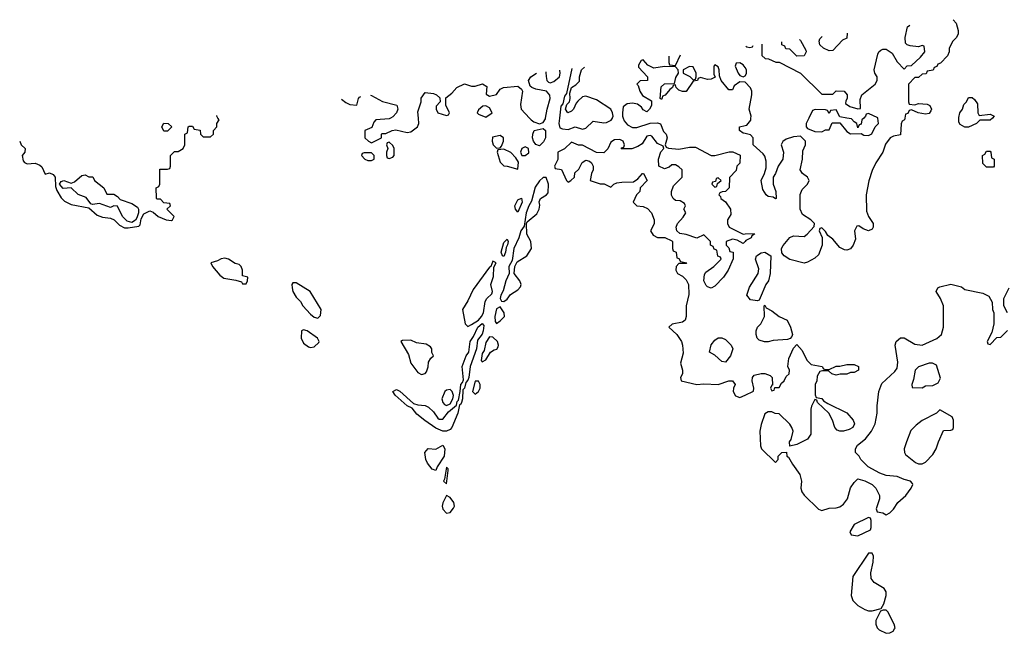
# Model space of a CAD drawing. Header units: inches. Extents: x 2380249 to 2585472, y 382747 to 546448.
# Tile 330 of 626: x 2575943 to 2581450, y 397119 to 400550. Entities that reach past the tile are written whole.
import ezdxf

# ---------------------------------------------------------------- set-up
doc = ezdxf.new("R2010")
doc.units = ezdxf.units.IN
doc.header["$MEASUREMENT"] = 0
for name, color, linetype in [('C5379', 7, 'Continuous'), ('C5389', 7, 'Continuous'), ('C5470', 7, 'Continuous'), ('C5480', 7, 'Continuous')]:
    doc.layers.add(name, color=color, linetype=linetype)

msp = doc.modelspace()

# ---------------------------------------------------------------- linework, layer by layer
at = {"layer": 'C5379', "color": 4, "elevation": 36}
for points in [[(2575942.9, 399870.2), (2575952, 399850), (2575974, 399830), (2575972, 399810), (2575956, 399790), (2575961.6, 399761.6), (2575970, 399751), (2575984.5, 399744.5), (2576030, 399747.3), (2576056.3, 399736.3), (2576067.1, 399727.1), (2576086, 399686), (2576110, 399694), (2576130, 399684.7), (2576141, 399670), (2576143.6, 399616.4), (2576150, 399594), (2576174.4, 399554.4), (2576194.4, 399534.4), (2576230, 399516), (2576330, 399498), (2576376, 399456), (2576406.4, 399446.4), (2576450, 399441), (2576470.7, 399430.7), (2576501.4, 399401.4), (2576530, 399386.8), (2576550, 399386), (2576610, 399396), (2576617, 399403), (2576623.2, 399436.8), (2576636.5, 399463.5), (2576670, 399481), (2576690, 399474), (2576718, 399450), (2576762, 399430), (2576792.3, 399427.7), (2576798, 399430), (2576806, 399450), (2576766, 399490), (2576786, 399510), (2576782, 399522), (2576750, 399526), (2576730, 399546), (2576710, 399546), (2576707.3, 399552.7), (2576706, 399610), (2576722, 399618), (2576726, 399630), (2576726, 399714), (2576770, 399714), (2576782, 399718), (2576786, 399730), (2576786, 399790), (2576808, 399812), (2576830, 399812), (2576858, 399830), (2576866, 399850), (2576866, 399910), (2576882, 399918), (2576886, 399950), (2576890, 399954), (2576910, 399954), (2576918, 399938), (2576952.7, 399932.7), (2576954, 399910), (2576970, 399894), (2577010, 399894), (2577026, 399910), (2577026, 399930), (2577046, 399950), (2577046, 399970), (2577058, 399990), (2577052, 400000)], [(2578017, 400000), (2578010, 399996.2), (2577934, 399990), (2577923.6, 399976.4), (2577912.7, 399947.3), (2577874, 399930), (2577874, 399890), (2577894, 399870), (2577910, 399862), (2577966, 399890), (2577966, 399910), (2577970, 399914), (2577990, 399914), (2578026, 399930), (2578046.6, 399933.4), (2578110, 399918.8), (2578130, 399922.8), (2578168.7, 399950), (2578175.3, 399970), (2578172.8, 400000)], [(2578794.4, 400000), (2578803.8, 399990), (2578819.1, 399979.1), (2578850, 399968.1), (2578870, 399975.4), (2578884.1, 399995.9), (2578884.7, 400000)], [(2578961.8, 400000), (2578958, 399970), (2578964.7, 399944.7), (2578979.6, 399939.6), (2579010, 399936), (2579049.3, 399950.7), (2579090, 399937.3), (2579110, 399942.8), (2579150, 399983), (2579210, 399973.4), (2579224.9, 399975.1), (2579251.5, 399988.5), (2579258, 400000)], [(2579318.7, 400000), (2579324.6, 399984.6), (2579342.2, 399962.2), (2579370, 399948), (2579393.8, 399946.2), (2579469.3, 399970.7), (2579510, 399973.4), (2579526.8, 399966.8), (2579544, 399924), (2579558, 399910), (2579564.7, 399890), (2579554, 399850), (2579558, 399838), (2579572, 399832), (2579630, 399826), (2579690, 399838), (2579723.1, 399836.9), (2579810, 399790.8), (2579830, 399790.8), (2579911.2, 399811.1), (2579931.3, 399811.3), (2579972.7, 399792.7), (2579971.6, 399748.4), (2579954, 399730), (2579950, 399706), (2579912.7, 399667.3), (2579911, 399610), (2579890, 399588.7), (2579872, 399588), (2579858, 399582), (2579854, 399570), (2579862, 399562), (2579864.7, 399550), (2579890.7, 399530.7), (2579918, 399490), (2579919.6, 399460.4), (2579902, 399430), (2579902, 399410), (2579912, 399390), (2579990, 399351.3), (2580000, 399351.8)], [(2580000, 399913), (2579990, 399915.3), (2579969, 399930), (2579969, 399950), (2580000, 399958.1)], [(2580000, 399309.8), (2579990, 399298), (2579956.4, 399316.4), (2579930, 399322), (2579894, 399310), (2579894, 399290), (2579910, 399274), (2579914, 399254), (2579934, 399250), (2579932.7, 399212.7), (2579904.7, 399150), (2579878.8, 399110), (2579830, 399059), (2579810, 399049), (2579790, 399055.3), (2579783.2, 399063.2), (2579769.2, 399090), (2579774, 399126), (2579781.2, 399138.8), (2579826, 399170), (2579866, 399210), (2579862, 399222), (2579847.3, 399227.3), (2579842, 399262), (2579827.3, 399267.3), (2579822, 399282), (2579806, 399290), (2579806, 399310), (2579770, 399346), (2579730, 399328.7), (2579670, 399349), (2579635.3, 399355.3), (2579618, 399370), (2579615.3, 399390), (2579622, 399410), (2579654.6, 399445.4), (2579668, 399470), (2579658, 399490), (2579666, 399510), (2579662, 399522), (2579636.4, 399536.4), (2579610, 399538), (2579598, 399550), (2579588.8, 399568.9), (2579588.7, 399590), (2579599, 399621), (2579648, 399670), (2579648, 399710), (2579630, 399728), (2579610, 399738), (2579590, 399738), (2579575.3, 399724.7), (2579550, 399715.3), (2579518, 399730), (2579515.3, 399770), (2579528.4, 399811.6), (2579546, 399830), (2579542, 399842), (2579510, 399858), (2579478, 399898), (2579470, 399902), (2579450, 399898), (2579423.6, 399856.4), (2579399.6, 399840.4), (2579367.3, 399827.3), (2579307.3, 399827.3), (2579310, 399834), (2579322, 399838), (2579326, 399850), (2579318, 399870), (2579300.4, 399880.4), (2579270, 399878), (2579250, 399866), (2579232.7, 399827.3), (2579210, 399806), (2579170, 399808), (2579090, 399848), (2579068.4, 399848.4), (2579030, 399866), (2578990, 399828), (2578952, 399810), (2578952, 399768), (2578934, 399730), (2578938, 399718), (2578972.7, 399712.7), (2579002, 399650), (2579010, 399642), (2579026, 399650), (2579046, 399670), (2579047.3, 399692.7), (2579070, 399714), (2579088.8, 399751.1), (2579110, 399764.7), (2579130, 399758), (2579142, 399750), (2579151.3, 399730), (2579151, 399710), (2579141, 399690), (2579134, 399650), (2579190, 399632), (2579211.6, 399631.6), (2579250, 399614), (2579266, 399630), (2579283.1, 399636.9), (2579310, 399642), (2579376.4, 399643.6), (2579400.4, 399659.6), (2579426, 399690), (2579432, 399690), (2579452, 399650), (2579414, 399610), (2579412, 399590), (2579392, 399570), (2579374, 399530), (2579394, 399510), (2579430, 399504.7), (2579454, 399494), (2579476, 399470), (2579491.3, 399430), (2579491.2, 399408.9), (2579472, 399370), (2579485.4, 399345.4), (2579510, 399332), (2579551.2, 399331.1), (2579590, 399314), (2579594, 399310), (2579594, 399270), (2579598, 399258), (2579614, 399250), (2579618, 399218), (2579630, 399214), (2579638, 399198), (2579674, 399190), (2579670, 399186), (2579630, 399186), (2579614, 399170), (2579612, 399150), (2579622, 399130), (2579650, 399116), (2579670, 399096), (2579684, 399070), (2579686.4, 399013.6), (2579671.3, 398950), (2579671.3, 398890), (2579664.7, 398870), (2579650, 398859), (2579592, 398848), (2579574, 398830), (2579618, 398790), (2579644.7, 398750), (2579651, 398730), (2579654.4, 398685.6), (2579638, 398630), (2579651, 398590), (2579650.7, 398569.3), (2579638, 398550), (2579642, 398530), (2579730, 398510.7), (2579770, 398514), (2579850, 398510.8), (2579910, 398531.3), (2579930, 398531), (2579944.7, 398510), (2579936, 398490), (2579934, 398470), (2579947, 398447), (2579970, 398438), (2580000, 398451.1)]]:
    msp.add_lwpolyline(points, dxfattribs=at)
at = {"layer": 'C5379', "color": 4}
for points, elevation in [([(2576750, 399926), (2576738, 399950), (2576750, 399971), (2576774, 399970), (2576794, 399950), (2576770, 399926)], 36), ([(2578850, 399845.1), (2578830, 399851.8), (2578817.4, 399870), (2578811.2, 399890), (2578813, 399910), (2578819.5, 399930), (2578870, 399941.5), (2578884.2, 399930), (2578883.2, 399890), (2578872.8, 399867.2)], 32), ([(2578630, 399902), (2578587.3, 399892.7), (2578584.7, 399870), (2578592, 399850), (2578610, 399832), (2578630, 399834), (2578638, 399842), (2578648, 399870), (2578648, 399890)], 36), ([(2578010, 399866), (2577998, 399862), (2577994, 399850), (2578002, 399830), (2577994, 399810), (2577994, 399790), (2577998, 399778), (2578010, 399774), (2578030, 399782), (2578038, 399790), (2578038, 399830), (2578030, 399846)], 36), ([(2578650, 399826), (2578618, 399822), (2578614, 399810), (2578630, 399754), (2578650, 399732), (2578670, 399731.3), (2578730, 399714), (2578733.2, 399753.2), (2578718, 399778), (2578690, 399808)], 36), ([(2578770, 399839.5), (2578751, 399830), (2578744.7, 399810), (2578751.2, 399791.1), (2578770, 399790.7), (2578790, 399805.5), (2578789, 399830)], 36), ([(2577910, 399806), (2577870, 399806), (2577858, 399802), (2577854, 399790), (2577874, 399770), (2577890, 399762), (2577910, 399762), (2577926, 399770), (2577926, 399790)], 36), ([(2576430, 399574), (2576470, 399574), (2576490, 399562), (2576504.7, 399544.7), (2576570, 399522.8), (2576601.4, 399501.4), (2576607.3, 399490), (2576608, 399470), (2576598.8, 399441.2), (2576590, 399428.7), (2576570, 399416), (2576543.9, 399423.9), (2576518, 399450), (2576490, 399508), (2576470, 399508.7), (2576450, 399499.3), (2576390, 399522), (2576350, 399516), (2576340.7, 399520.7), (2576315.5, 399555.5), (2576270, 399571.8), (2576230, 399609.2), (2576185.2, 399605.2), (2576166, 399630), (2576175.3, 399644.7), (2576189.3, 399650.7), (2576230, 399636), (2576250, 399642.8), (2576290, 399678), (2576310, 399682), (2576330, 399672), (2576351.6, 399671.6), (2576362, 399650), (2576414, 399610)], 36), ([(2578870, 399668), (2578850, 399649), (2578826.4, 399613.6), (2578804.9, 399535.1), (2578790, 399509.2), (2578775.8, 399470), (2578765.2, 399394.8), (2578745.3, 399370), (2578734, 399330), (2578706.2, 399270), (2578697.1, 399202.9), (2578679.1, 399170), (2578680.5, 399130), (2578662.4, 399090), (2578647.1, 399032.9), (2578633.4, 399010), (2578630.8, 398990.8), (2578636.9, 398976.9), (2578650, 398974), (2578670, 398987.7), (2578687.2, 399012.8), (2578730, 399039.1), (2578743.3, 399056.7), (2578747, 399070), (2578740.9, 399090), (2578709, 399130), (2578712.7, 399170), (2578724.8, 399195.2), (2578779.3, 399230), (2578806, 399270), (2578801.2, 399310), (2578779, 399350), (2578777.2, 399410), (2578780.9, 399419.1), (2578835.9, 399464.1), (2578849.3, 399490), (2578852.7, 399512.7), (2578849, 399531), (2578855.3, 399550), (2578889.3, 399570.7), (2578898, 399582), (2578901.2, 399630), (2578887.3, 399667.3)], 36), ([(2579850, 399666), (2579838, 399662), (2579834, 399646), (2579818, 399642), (2579814, 399630), (2579830, 399614), (2579842, 399618), (2579846, 399634), (2579866, 399650)], 36), ([(2578730, 399473.2), (2578716, 399490), (2578712, 399510), (2578730, 399542), (2578750, 399552.4), (2578752.6, 399530)], 32), ([(2578650, 399226.3), (2578643.7, 399230), (2578636.2, 399250), (2578650, 399304.7), (2578670, 399322.8), (2578674.6, 399310), (2578671.7, 399291.7), (2578663.4, 399276.6), (2578659.5, 399250)], 32), ([(2577090, 399216.9), (2577070, 399213.3), (2577050, 399200.7), (2577012, 399190), (2577022, 399170), (2577061.6, 399121.6), (2577084.4, 399104.4), (2577152.7, 399092.7), (2577183.5, 399083.5), (2577190, 399072), (2577210, 399072), (2577217.2, 399090), (2577218, 399110), (2577190, 399118), (2577189.3, 399150), (2577181.2, 399170), (2577170, 399181.2), (2577147.2, 399187.2), (2577110, 399211.6)], 36), ([(2578590, 399199), (2578578, 399170), (2578570, 399165.2), (2578478.8, 399041.1), (2578450, 398977.2), (2578418.8, 398930), (2578434.8, 398850), (2578450, 398834.8), (2578470, 398844.9), (2578510, 398870.2), (2578525.7, 398890), (2578536.3, 398910), (2578546.2, 398973.8), (2578556, 398990), (2578583.4, 399016.6), (2578587.5, 399030), (2578578.8, 399070), (2578593.9, 399113.9), (2578594.8, 399165.2), (2578608, 399190)], 36), ([(2577490, 399078), (2577470, 399078), (2577464.7, 399070), (2577466, 399050), (2577471.3, 399030), (2577490, 398998), (2577513.7, 398973.7), (2577526.8, 398950), (2577570, 398904), (2577590, 398887.3), (2577610, 398881), (2577624.7, 398895.3), (2577628.7, 398930), (2577568, 399030)], 36), ([(2578630, 398945.2), (2578610, 398932.3), (2578600.4, 398890), (2578601.4, 398861.4), (2578610, 398851.3), (2578630, 398866.8), (2578654.5, 398890), (2578651.8, 398910)], 36), ([(2578330, 398248.9), (2578309.1, 398249.1), (2578270, 398265.6), (2578208.6, 398308.6), (2578164.7, 398344.7), (2578138, 398378), (2578110, 398391.6), (2578042.9, 398450), (2578029.7, 398470.3), (2578050, 398481.6), (2578070, 398472.4), (2578144.6, 398404.6), (2578170, 398396), (2578210, 398391.7), (2578230, 398382.6), (2578257.6, 398357.6), (2578282.2, 398322.2), (2578290, 398316.5), (2578310, 398315.3), (2578342.1, 398357.9), (2578385.2, 398394.8), (2578390, 398414.8), (2578396.9, 398423.1), (2578407.1, 398470), (2578409.8, 398510), (2578419.7, 398520.3), (2578424.4, 398535.6), (2578416.9, 398610), (2578440.9, 398670), (2578454.7, 398690), (2578461.6, 398750), (2578481.7, 398778.3), (2578504.8, 398830), (2578530.4, 398850.4), (2578539.1, 398839.1), (2578535.9, 398810), (2578530, 398792.3), (2578502.9, 398757.1), (2578497.6, 398710), (2578463.1, 398610), (2578454.7, 398550), (2578450, 398535.1), (2578438.8, 398521.2), (2578430, 398488.7), (2578420.7, 398479.3), (2578418.8, 398430), (2578413.2, 398410), (2578410, 398400.9), (2578402.8, 398397.2), (2578392.7, 398350), (2578360.7, 398270), (2578350, 398257.6)], 32), ([(2577530, 398815.1), (2577518.8, 398810), (2577516.3, 398770), (2577530, 398740.7), (2577559, 398721), (2577570, 398717.3), (2577590, 398720.7), (2577615.9, 398744.1), (2577618, 398750), (2577609.4, 398770), (2577550.9, 398810.9)], 36), ([(2578570, 398777.2), (2578550, 398744), (2578539.9, 398700.1), (2578530, 398684), (2578524.1, 398644.1), (2578530, 398636), (2578550, 398647.3), (2578575.3, 398690), (2578596, 398704), (2578611.8, 398708.2), (2578618.6, 398721.4), (2578621.2, 398730), (2578616, 398750), (2578590, 398775.3)], 36), ([(2579890, 398635.3), (2579870, 398639), (2579830, 398674), (2579802, 398690), (2579810, 398732), (2579830, 398758), (2579850, 398771), (2579870, 398771.3), (2579890, 398762), (2579922, 398730), (2579932, 398710), (2579918, 398670)], 36), ([(2578130, 398758), (2578083.6, 398756.4), (2578074, 398750), (2578118, 398678), (2578131.3, 398630), (2578170, 398578), (2578190, 398566), (2578210, 398571.3), (2578218.6, 398581.4), (2578228.4, 398608.4), (2578230, 398634), (2578243.1, 398656.9), (2578258, 398670), (2578248.4, 398688.4), (2578248, 398710), (2578240.4, 398720.4), (2578216.4, 398736.4), (2578163.1, 398743.1)], 36), ([(2578490, 398528.7), (2578476, 398470), (2578490, 398456), (2578508.7, 398470), (2578519, 398490), (2578519, 398510), (2578510, 398528)], 36), ([(2578350, 398482.4), (2578330, 398477.6), (2578320.5, 398470), (2578304.9, 398430), (2578310.3, 398410.3), (2578318.7, 398398.7), (2578330, 398393.4), (2578350, 398401.8), (2578366.3, 398430), (2578368.6, 398448.6), (2578361.3, 398470)], 36), ([(2578270, 398029), (2578250, 398037.2), (2578224.2, 398070), (2578214, 398090), (2578209.4, 398130), (2578227.8, 398152.2), (2578270, 398147.7), (2578310, 398170.4), (2578320.3, 398150), (2578317.5, 398110), (2578277, 398050)], 32), ([(2578330, 398048), (2578319.8, 397980.2), (2578314, 397970), (2578330, 397954), (2578339, 398030), (2578339, 398039)], 36), ([(2578330, 397888.7), (2578310, 397848), (2578306.7, 397830), (2578310, 397812), (2578330, 397790.8), (2578350, 397794), (2578370, 397818), (2578374, 397830), (2578371.8, 397850), (2578350, 397879)], 36)]:
    msp.add_lwpolyline(points, close=True, dxfattribs=dict(at, elevation=elevation))
at = {"layer": 'C5389', "color": 4, "elevation": 36}
for points in [[(2580893.9, 400000), (2580892, 399990), (2580878, 399982), (2580872.7, 399967.3), (2580870, 399906), (2580830, 399898), (2580811.2, 399888.9), (2580786.4, 399853.6), (2580771.3, 399810), (2580731.2, 399748.9), (2580710, 399706), (2580691.6, 399648.4), (2580678, 399570), (2580679.6, 399479.6), (2580691.3, 399450), (2580716, 399410), (2580716, 399390), (2580710, 399378), (2580690, 399368.7), (2580660.2, 399380.2), (2580636.4, 399396.4), (2580625.4, 399394.6), (2580612, 399370), (2580616.9, 399323.1), (2580604.7, 399290), (2580590, 399268.7), (2580570, 399262), (2580556.9, 399263.1), (2580530, 399275.3), (2580490, 399322), (2580463.1, 399343.1), (2580450, 399366), (2580430, 399386), (2580418, 399382), (2580414, 399370), (2580432, 399332), (2580431, 399290), (2580410, 399235.3), (2580390, 399217.2), (2580350, 399194), (2580330, 399189.2), (2580250, 399209.3), (2580219, 399230), (2580206.3, 399246.3), (2580204, 399270), (2580212.5, 399287.5), (2580250, 399332), (2580270, 399342), (2580330, 399338), (2580348, 399350), (2580387.3, 399392.7), (2580388, 399410), (2580368.7, 399430), (2580320.9, 399460.9), (2580308, 399490), (2580308.4, 399571.6), (2580320.2, 399599.8), (2580349, 399630), (2580359, 399650), (2580348.7, 399670), (2580322, 399690), (2580308.7, 399710), (2580321.2, 399770), (2580323.1, 399816.9), (2580338, 399850), (2580338, 399870), (2580310, 399898), (2580270, 399895.3), (2580230, 399882), (2580211.2, 399868.9), (2580202, 399850), (2580214.8, 399810), (2580210.8, 399770), (2580184.7, 399730), (2580170.7, 399689.3), (2580158, 399670), (2580158, 399630), (2580171.3, 399588.7), (2580174, 399550), (2580170, 399548), (2580158, 399558), (2580130, 399562), (2580118, 399570), (2580100.2, 399600.2), (2580089.3, 399650), (2580108.7, 399690), (2580118, 399722), (2580118, 399758), (2580110, 399786), (2580100.4, 399800.4), (2580046, 399850), (2580046, 399890), (2580030, 399906), (2580000, 399913)], [(2580000, 399958.1), (2580010, 399960.7), (2580031.6, 399988.4), (2580033.2, 400000)], [(2580357, 400000), (2580342, 399970), (2580342, 399950), (2580350, 399942), (2580390, 399924.7), (2580430, 399922), (2580450, 399934), (2580470, 399934), (2580487.3, 399972.7), (2580530, 399974), (2580570, 399924.7), (2580590, 399912), (2580650, 399914), (2580663.6, 399903.6), (2580690, 399902), (2580708.4, 399911.6), (2580728.4, 399951.6), (2580746, 399970), (2580742.2, 400000)], [(2580664, 400000), (2580654, 399990), (2580650, 399966), (2580638, 399962), (2580630, 399946), (2580626, 399970), (2580610, 399978), (2580596, 399996), (2580569.6, 400000)], [(2581383.1, 400000), (2581370, 399988), (2581312.7, 399987.3), (2581294, 399970), (2581250, 399949), (2581228.8, 399948.9), (2581203.1, 399963.1), (2581196.4, 399976.4), (2581196.4, 400000)], [(2580000, 399351.8), (2580050, 399354), (2580052, 399350), (2580038, 399342), (2580034, 399330), (2580004.7, 399315.3), (2580000, 399309.8)], [(2580000, 398451.1), (2580048, 398472), (2580048.7, 398490), (2580039, 398530), (2580042, 398550), (2580050, 398562), (2580089.3, 398570.7), (2580110.7, 398570.7), (2580139.8, 398559.8), (2580152, 398550), (2580154, 398506), (2580150, 398506), (2580142, 398490), (2580150, 398474), (2580162, 398478), (2580166, 398494), (2580190, 398494), (2580203.1, 398516.9), (2580218, 398530), (2580230, 398554), (2580246, 398570), (2580248, 398590), (2580239, 398610), (2580244.1, 398655.9), (2580270, 398714), (2580290, 398734), (2580319.8, 398699.8), (2580346.4, 398646.4), (2580370, 398622), (2580431.2, 398611.1), (2580438, 398598), (2580450, 398594), (2580470, 398594), (2580510, 398612), (2580530, 398612), (2580570, 398622), (2580610, 398622), (2580634, 398610), (2580634, 398590), (2580610, 398578), (2580590, 398578), (2580570, 398568.7), (2580531.6, 398568.4), (2580510, 398562), (2580486, 398570), (2580467.3, 398587.3), (2580432.7, 398587.3), (2580418, 398582), (2580403.6, 398556.4), (2580402, 398530), (2580392, 398510), (2580392.7, 398452.7), (2580398, 398438), (2580430, 398432), (2580439.6, 398419.6), (2580463.6, 398403.6), (2580570, 398351.3), (2580604.7, 398310), (2580611.3, 398290), (2580602, 398270), (2580582, 398258), (2580550, 398248.7), (2580530, 398248.7), (2580514.6, 398254.6), (2580502, 398270), (2580488.7, 398310), (2580468.8, 398348.9), (2580406, 398410), (2580402, 398422), (2580390, 398426), (2580371.2, 398388.9), (2580367.9, 398372.1), (2580367.9, 398232.1), (2580350, 398205.2), (2580290, 398174), (2580250, 398166), (2580248.7, 398190), (2580257.2, 398202.8), (2580268.7, 398250), (2580262, 398270), (2580250, 398288), (2580190, 398346), (2580168.4, 398348.4), (2580150, 398358), (2580130, 398358), (2580110, 398346), (2580090, 398286), (2580082.8, 398250), (2580086.4, 398166.4), (2580092, 398150), (2580170, 398074), (2580186, 398090), (2580186, 398110), (2580206, 398130), (2580232, 398132), (2580234, 398110), (2580243.6, 398103.6), (2580264.5, 398064.5), (2580306.4, 398006.4), (2580314.8, 397970), (2580311.2, 397931.1), (2580318, 397910), (2580330, 397892), (2580410, 397812), (2580430, 397804.7), (2580470, 397818), (2580510, 397821), (2580530, 397826), (2580550, 397841), (2580573.2, 397870), (2580590, 397932), (2580610, 397962), (2580630, 397982), (2580670, 397971.3), (2580710.9, 397950.9), (2580732, 397930), (2580751.3, 397890), (2580751.3, 397870), (2580734, 397814), (2580738, 397798), (2580770, 397792), (2580790, 397782), (2580810, 397792), (2580830, 397812), (2580854, 397850), (2580899, 397890), (2580928.7, 397930), (2580938, 397950), (2580936.4, 397956.4), (2580926, 397970), (2580890, 397978), (2580850, 397995.3), (2580790, 398002), (2580753.6, 398013.6), (2580689.1, 398049.1), (2580648, 398090), (2580638, 398110), (2580618, 398130), (2580618, 398150), (2580628, 398170), (2580672.9, 398207.1), (2580708, 398250), (2580728, 398290), (2580739, 398350), (2580739, 398390), (2580749.1, 398470.9), (2580764.7, 398515.3), (2580837.5, 398582.5), (2580850, 398602), (2580854.8, 398634.8), (2580839.3, 398730), (2580846, 398750), (2580870, 398770.5), (2580890, 398770.5), (2580950, 398736.3), (2580990, 398730.8), (2581072.1, 398767.9), (2581099, 398790), (2581109.2, 398830), (2581109, 398950), (2581094, 398990), (2581068.7, 399030), (2581078, 399050), (2581090, 399056), (2581150.7, 399070.7), (2581210, 399056), (2581230, 399042), (2581330, 399021), (2581363.6, 399003.6), (2581382, 398970), (2581384.7, 398930), (2581392, 398910), (2581391.3, 398848.7), (2581379.6, 398800.4), (2581354, 398750), (2581358, 398738), (2581370, 398734), (2581407.3, 398772.7), (2581430, 398774), (2581467.3, 398812.7)], [(2581468, 398910), (2581448, 398950), (2581448, 398990), (2581478, 399050)]]:
    msp.add_lwpolyline(points, dxfattribs=at)
for points in [[(2581350, 399726), (2581330, 399746), (2581328.8, 399791.1), (2581342, 399798), (2581350, 399814), (2581370, 399814), (2581374, 399810), (2581378, 399778), (2581394, 399770), (2581394, 399730), (2581390, 399726)], [(2580070, 398978), (2580030, 398984), (2580009.3, 399010), (2580024.8, 399055.2), (2580074, 399130), (2580076.5, 399156.5), (2580059, 399210), (2580064, 399230), (2580090, 399246.8), (2580110, 399250.7), (2580144.7, 399230), (2580141, 399130), (2580130.8, 399090), (2580116, 399070), (2580085.4, 398994.6), (2580078, 398982)], [(2580130, 398748.7), (2580108.8, 398748.9), (2580078, 398758), (2580068.4, 398768.4), (2580062, 398790), (2580062, 398810), (2580068.7, 398830), (2580088, 398850), (2580108, 398890), (2580106, 398950), (2580110, 398954), (2580118, 398938), (2580150, 398922), (2580190.6, 398890.6), (2580234.8, 398870), (2580254.8, 398830), (2580264.7, 398790), (2580262, 398778), (2580252.7, 398767.3), (2580238, 398762), (2580156.4, 398756.4)], [(2581030, 398629.2), (2580970, 398609), (2580950.7, 398589.3), (2580942, 398538), (2580932, 398510), (2580934, 398494), (2580990, 398492), (2581010, 398502), (2581050, 398504.7), (2581080.4, 398519.6), (2581094, 398546), (2581070, 398618), (2581049, 398629)], [(2581090, 398368), (2581070.9, 398349.1), (2580990, 398309), (2580956.8, 398283.2), (2580927.9, 398252.1), (2580902.8, 398190), (2580890.8, 398150), (2580891, 398130), (2580898, 398118), (2580953.7, 398073.7), (2580970, 398066), (2580990, 398066), (2581010, 398076), (2581050, 398118), (2581069.2, 398150), (2581081.2, 398190), (2581110, 398252), (2581150, 398254), (2581162, 398258), (2581166, 398270), (2581166, 398310), (2581158, 398330)], [(2580690, 397766), (2580610, 397728), (2580586, 397686), (2580594, 397670), (2580630, 397664.7), (2580702, 397698), (2580706, 397710), (2580706, 397750), (2580702, 397762)], [(2580710, 397566), (2580690, 397566), (2580603.5, 397436.5), (2580593.4, 397330), (2580602, 397302), (2580630, 397274.8), (2580670, 397251), (2580690, 397244.7), (2580710, 397244.7), (2580762, 397258), (2580776.4, 397283.6), (2580788.7, 397330), (2580788.7, 397350), (2580778, 397370), (2580722, 397402), (2580705.4, 397425.4), (2580702.7, 397457.3), (2580716.4, 397516.4), (2580718, 397550)], [(2580790, 397248), (2580772.7, 397247.3), (2580758, 397242), (2580743.6, 397216.4), (2580731.3, 397190), (2580731, 397170), (2580738.8, 397150), (2580750, 397138.8), (2580790, 397118.8), (2580810, 397121), (2580828, 397130), (2580836.5, 397143.5), (2580839, 397150), (2580834, 397170), (2580798, 397238)]]:
    msp.add_lwpolyline(points, close=True, dxfattribs=at)
at = {"layer": 'C5470', "color": 4, "elevation": 36}
for points in [[(2580000, 400200.2), (2579970, 400202.7), (2579939.1, 400180.9), (2579930, 400158), (2579910, 400158), (2579866, 400210), (2579856.4, 400236.4), (2579855.3, 400270), (2579850, 400286), (2579830, 400298), (2579824.7, 400290), (2579824.7, 400244.7), (2579832, 400228), (2579810, 400218), (2579790, 400215.3), (2579750, 400226), (2579738, 400222), (2579734, 400210), (2579710, 400206), (2579670, 400148), (2579650, 400148), (2579630, 400155.3), (2579615.3, 400170), (2579610, 400186), (2579598, 400182), (2579594, 400170), (2579579.6, 400160.4), (2579552.7, 400127.3), (2579538, 400122), (2579534, 400106), (2579530, 400106), (2579526, 400110), (2579530, 400174), (2579550, 400192), (2579606, 400194), (2579613.6, 400226.4), (2579628, 400250), (2579626, 400270), (2579610, 400286), (2579550, 400288), (2579490, 400278), (2579456.4, 400296.4), (2579430, 400326), (2579418, 400322), (2579403.6, 400296.4), (2579403.6, 400283.6), (2579454, 400230), (2579454, 400210), (2579412.7, 400207.3), (2579394, 400190), (2579402, 400182), (2579411.3, 400150), (2579426.8, 400126.8), (2579476.9, 400096.9), (2579476, 400070), (2579466, 400050), (2579450, 400034), (2579430, 400045.2), (2579420.7, 400060.7), (2579398, 400078), (2579370, 400082.9), (2579341.3, 400078.7), (2579318, 400062), (2579313.7, 400030), (2579314.9, 400010), (2579318.7, 400000)], [(2579574, 400345.9), (2579574, 400310), (2579578, 400298), (2579610, 400294), (2579638.5, 400354.2)], [(2578886.2, 400257.6), (2578885.4, 400254.6), (2578886.8, 400233.2), (2578890.4, 400210.4), (2578900.3, 400200.3), (2578910, 400197.1), (2578930, 400203.9), (2578962.2, 400230), (2578966.6, 400250), (2578964.1, 400267.6)], [(2579031.1, 400276.2), (2579002, 400138), (2578990, 400122), (2578981, 400079), (2578970, 400066), (2578961.8, 400000)], [(2579258, 400000), (2579258.7, 400001.3), (2579262, 400010), (2579259.3, 400030), (2579249.6, 400049.6), (2579170, 400102), (2579110, 400122), (2579090, 400118), (2579065.4, 400094.6), (2579056, 400084), (2579041, 400050), (2579030, 400039), (2579008.8, 400028.9), (2578995.3, 400050), (2579004, 400076), (2579018, 400090), (2579022, 400110), (2579020.2, 400139.8), (2579028.4, 400171.6), (2579053.6, 400186.4), (2579074, 400206), (2579073.2, 400230), (2579086, 400270), (2579102.8, 400285.4)], [(2580000, 400283), (2579990, 400298), (2579970, 400308), (2579950, 400306), (2579944.7, 400290), (2579961, 400250), (2579970, 400238), (2579990, 400231.3), (2580000, 400236.9)], [(2578884.7, 400000), (2578892.8, 400050), (2578909.8, 400109.8), (2578907.6, 400127.6), (2578890, 400149.6), (2578830, 400160.9), (2578808, 400170), (2578798, 400178), (2578789.2, 400210.8), (2578802, 400230), (2578832.7, 400250.8)], [(2578172.8, 400000), (2578170, 400034), (2578188.7, 400090), (2578188.4, 400111.6), (2578210, 400142), (2578256.9, 400136.9), (2578274, 400130), (2578292.7, 400112.7), (2578294, 400090), (2578272.7, 400067.3), (2578272, 400050), (2578282, 400030), (2578330, 400014), (2578342, 400018), (2578346, 400030), (2578327.3, 400072.7), (2578327.3, 400112.7), (2578360.4, 400139.6), (2578388, 400170), (2578430, 400191.3), (2578470, 400178), (2578490, 400178), (2578532, 400192), (2578556, 400176), (2578552.7, 400132.7), (2578570, 400122), (2578610, 400132), (2578630, 400162), (2578648.4, 400171.6), (2578730, 400178), (2578750, 400162), (2578756, 400150), (2578743.4, 400076.6), (2578747.7, 400050), (2578794.4, 400000)], [(2577742.8, 400106.2), (2577767.3, 400087.3), (2577790, 400076), (2577828, 400072), (2577837.2, 400110), (2577843.3, 400116.7), (2577850.3, 400120.5)], [(2577905, 400127.8), (2577910, 400126.4), (2577972.4, 400092.4), (2578051.8, 400071.8), (2578058.7, 400050), (2578051, 400029), (2578030, 400007), (2578017, 400000)], [(2577052, 400000), (2577046, 400010), (2577045.5, 400013.7)]]:
    msp.add_lwpolyline(points, dxfattribs=at)
for points in [[(2579690, 400288), (2579654, 400270), (2579654, 400250), (2579692, 400232), (2579710, 400214), (2579722, 400218), (2579726, 400230), (2579726, 400250), (2579710, 400286)], [(2578550, 400068), (2578532.7, 400067.3), (2578510, 400046), (2578502, 400030), (2578510, 400022), (2578550, 400004.7), (2578586, 400030), (2578570, 400058)]]:
    msp.add_lwpolyline(points, close=True, dxfattribs=at)
at = {"layer": 'C5480', "color": 4, "elevation": 36}
for points in [[(2581163.2, 400549.9), (2581181, 400530), (2581191, 400490), (2581191.3, 400470), (2581182, 400450), (2581162, 400430), (2581142, 400390), (2581142, 400370), (2581132.7, 400347.3), (2581092.7, 400307.3), (2581078, 400302), (2581072.7, 400287.3), (2581058, 400282), (2581052.7, 400267.3), (2581018, 400262), (2581012.7, 400247.3), (2580990, 400246), (2580970, 400226), (2580950, 400226), (2580914, 400190), (2580914, 400090), (2580918, 400078), (2580950, 400074), (2580970, 400082), (2581018, 400078), (2581034, 400070), (2581042, 400050), (2581039.6, 400040.4), (2581030, 400026), (2581010, 400022), (2580969, 400029), (2580930, 400046), (2580918, 400042), (2580910, 400026), (2580898, 400022), (2580893.9, 400000)], [(2580094, 400412.7), (2580094, 400350), (2580112.7, 400332.7), (2580131.6, 400331.6), (2580172.7, 400312.7), (2580191.6, 400311.6), (2580310.9, 400250.9), (2580430, 400134), (2580490, 400134), (2580510, 400152), (2580554, 400150), (2580572, 400130), (2580572, 400110), (2580563.6, 400096.4), (2580562, 400082), (2580585.4, 400065.4), (2580630, 400052), (2580646, 400054), (2580643.1, 400103.1), (2580654, 400130), (2580728, 400190), (2580738, 400210), (2580738, 400230), (2580726, 400250), (2580722, 400270), (2580742.7, 400357.3), (2580749.1, 400370.9), (2580760.2, 400379.8), (2580770, 400384.7), (2580790, 400384.7), (2580823.6, 400363.6), (2580850, 400314), (2580890, 400274), (2580907.3, 400292.7), (2580930, 400294), (2580980.4, 400339.6), (2581006, 400370), (2581002, 400402), (2580990, 400406), (2580970, 400398), (2580923.1, 400403.1), (2580906, 400410), (2580898, 400418), (2580895.3, 400450), (2580909.2, 400510.8), (2580921.3, 400518.9)], [(2580290, 400346), (2580250, 400386), (2580227.3, 400387.3), (2580222, 400402), (2580206, 400410), (2580206, 400427)], [(2580304.3, 400439.7), (2580310, 400434), (2580339.6, 400379.6), (2580342, 400370), (2580330, 400348), (2580290, 400346)], [(2580571.8, 400474), (2580570, 400446), (2580545.4, 400434.6), (2580490, 400378), (2580470, 400375.3), (2580438, 400390), (2580418, 400410), (2580415.3, 400430), (2580418, 400442), (2580430, 400454), (2580430.9, 400455.9)], [(2580004.8, 400401.2), (2580010, 400398), (2580026, 400394), (2580042, 400398), (2580044.8, 400406.4)], [(2580000, 400236.9), (2580002, 400238), (2580008.7, 400250), (2580008.7, 400270), (2580000, 400283)], [(2580033.2, 400000), (2580034.5, 400010), (2580023.6, 400050), (2580037, 400130), (2580037, 400150), (2580029.7, 400169.7), (2580000, 400200.2)], [(2581196.4, 400000), (2581196.4, 400003.6), (2581202, 400030), (2581215.3, 400050), (2581224, 400076), (2581238, 400090), (2581250, 400114), (2581270, 400114), (2581283.6, 400103.6), (2581299.6, 400079.6), (2581302, 400030), (2581310, 400014), (2581370, 400022), (2581394, 400010), (2581383.1, 400000)], [(2580569.6, 400000), (2580530, 400006), (2580510, 400046), (2580478, 400042), (2580470, 400026), (2580462, 400042), (2580450, 400046), (2580392.7, 400047.3), (2580378, 400042), (2580357, 400000)], [(2580742.2, 400000), (2580742, 400002), (2580690, 400026), (2580678, 400022), (2580674, 400010), (2580664, 400000)]]:
    msp.add_lwpolyline(points, dxfattribs=at)

doc.saveas('drawing.dxf')
